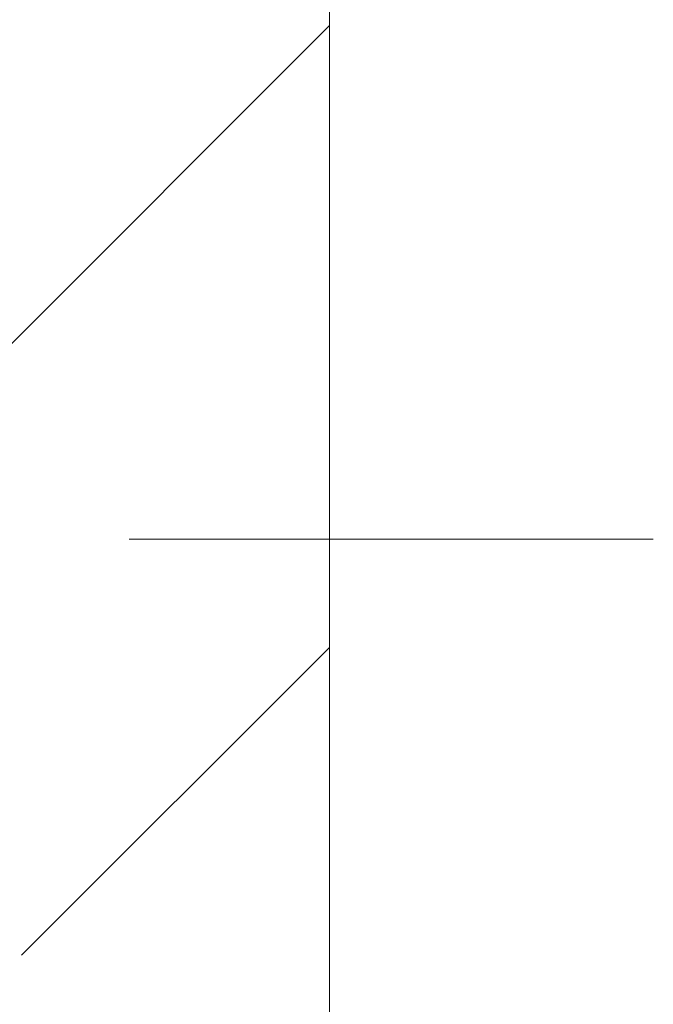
# Model space of a CAD drawing. Extents: x -620 to 300, y 62 to 1162.
# Tile 303 of 322: x 174.64 to 176.08, y 1030.05 to 1032.29. Entities that reach past the tile are written whole.
import ezdxf
from ezdxf.lldxf.tags import DXFTag

# ---------------------------------------------------------------- set-up
doc = ezdxf.new("R2010")
doc.units = 0
doc.layers.get('0').update_dxf_attribs({"lineweight": 13})
doc.layers.add('E_Detail_Linie_Text_Bem', color=7, linetype='Continuous', lineweight=13)
doc.layers.add('E_Detail_Wandschraffur', color=7, linetype='Continuous', lineweight=5, true_color=0xc0c0c0)
tags = doc.linetypes.add('fein_strichliert', pattern=[4, 1, -2, 1]).pattern_tags.tags
tags[8:9] = [DXFTag(74, 4), DXFTag(75, 0), DXFTag(340, '0'), DXFTag(46, 0.0), DXFTag(50, 0.0), DXFTag(44, 0.0), DXFTag(45, 0.0)]
tags[6:7] = [DXFTag(74, 4), DXFTag(75, 0), DXFTag(340, '0'), DXFTag(46, 0.0), DXFTag(50, 0.0), DXFTag(44, 0.0), DXFTag(45, 0.0)]
tags[4:5] = [DXFTag(74, 4), DXFTag(75, 0), DXFTag(340, '0'), DXFTag(46, 0.0), DXFTag(50, 0.0), DXFTag(44, 0.0), DXFTag(45, 0.0)]

# ---------------------------------------------------------------- blocks, each defined once
blk = doc.blocks.new('Referenz-A06G94UU8I')
at = {"layer": 'E_Detail_Linie_Text_Bem', "linetype": 'Continuous', "ltscale": 0.13}
blk.add_line((175.3415, 1032.4928), (175.3415, 992.4928), dxfattribs=at)
at = {"layer": 'E_Detail_Linie_Text_Bem', "color": 0, "linetype": 'Continuous', "ltscale": 0.13}
blk.add_line((176.0777, 1031.1071), (174.886, 1031.1071), dxfattribs=at)
at = {"layer": 'E_Detail_Wandschraffur', "linetype": 'ByBlock', "ltscale": 0.13}
blk.add_line((174.3557, 1031.289), (175.3415, 1032.2749), dxfattribs=at)
at = {"layer": 'E_Detail_Wandschraffur', "linetype": 'fein_strichliert', "ltscale": 0.13}
blk.add_line((174.641, 1030.1602), (175.3415, 1030.8607), dxfattribs=at)

msp = doc.modelspace()

# ---------------------------------------------------------------- block references
at = {"color": 8, "lineweight": 25, "ltscale": 0.25, "true_color": 0x808080}
msp.add_blockref('Referenz-A06G94UU8I', (0, 0), dxfattribs=at)

doc.saveas('drawing.dxf')
